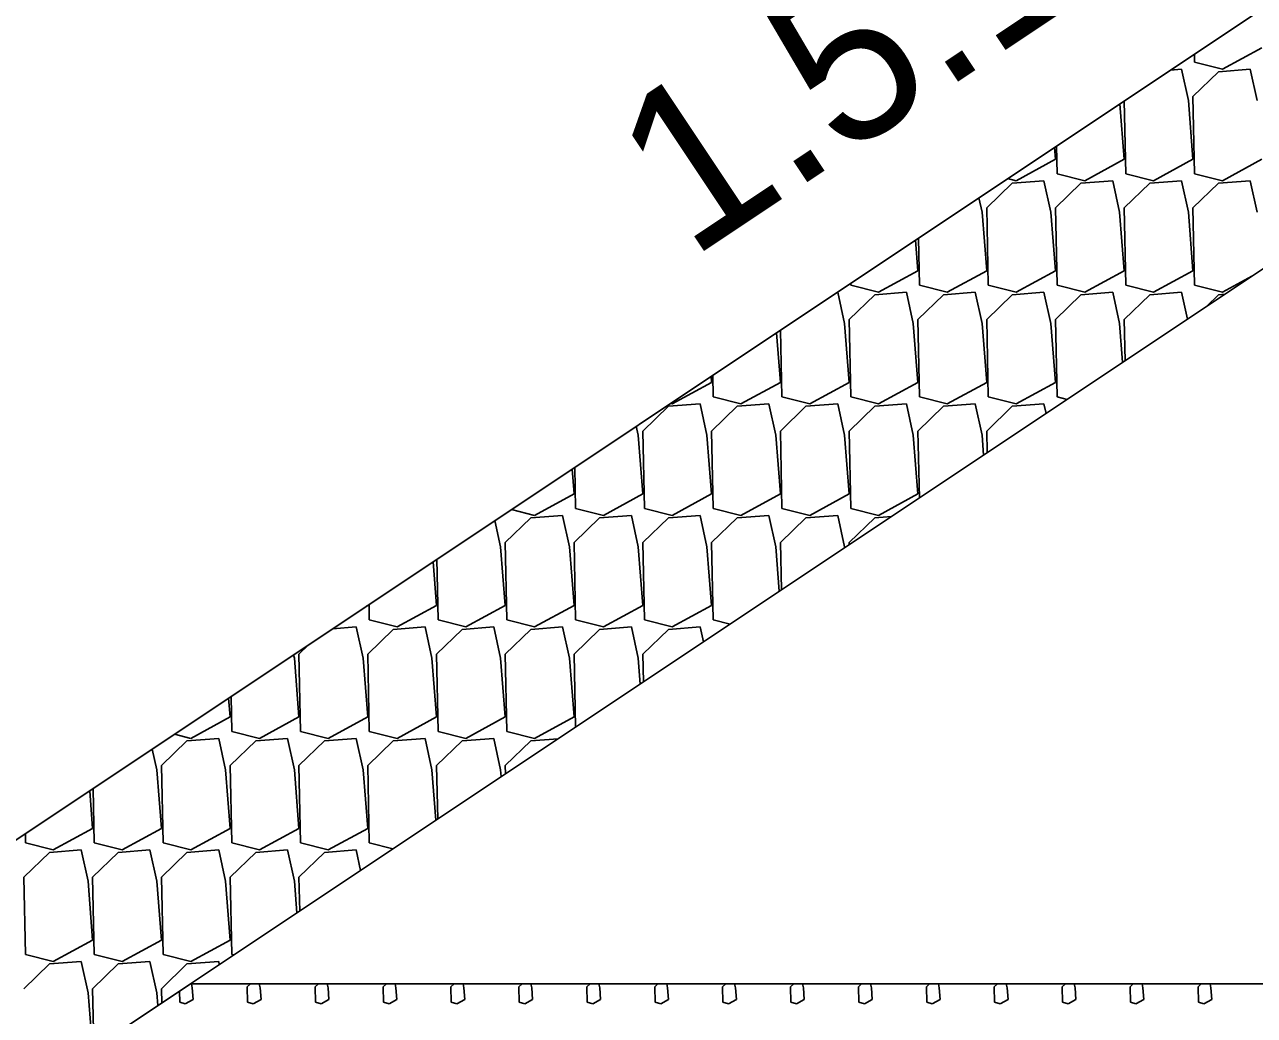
# Model space of a CAD drawing. Extents: x -26 to 4903, y -1010 to 9587.
# Drawn here: x 84.12 to 95.48, y 6004.71 to 6013.85 of the extents above; entities that cross this region are included whole.
import ezdxf

# ---------------------------------------------------------------- set-up
doc = ezdxf.new("R2010")
doc.units = 0
for name, color, linetype in [('Default', 7, 'Continuous'), ('Prop CMT Slope Grass', 7, 'Continuous'), ('Prop XS Class II Rip Rap Ditch Liner', 7, 'Continuous'), ('Prop XS Earthwork Shape', 7, 'Continuous'), ('Prop XS Side Slope Text', 7, 'Continuous')]:
    doc.layers.add(name, color=color, linetype=linetype)

msp = doc.modelspace()

# ---------------------------------------------------------------- linework, layer by layer
at = {"layer": 'Default'}
msp.add_line((106.5, 6021.299), (79.06, 6003.006), dxfattribs=at)
at = {"layer": 'Prop CMT Slope Grass'}
for p, q in [((110.131, 6021.316), (85.657, 6005)), ((85.657, 6005), (102.865, 6005))]:
    msp.add_line(p, q, dxfattribs=at)
at = {"layer": 'Prop XS Class II Rip Rap Ditch Liner'}
for p, q in [((79.06, 6003.006), (106.63, 6021.386)), ((95.183, 6013.443), (95.546, 6013.641)), ((94.925, 6013.582), (94.927, 6013.507)), ((94.805, 6013.443), (94.704, 6013.435)), ((94.869, 6013.153), (94.805, 6013.443)), ((95.147, 6013.42), (94.911, 6013.191)), ((94.927, 6013.507), (95.183, 6013.443)), ((95.44, 6013.443), (95.147, 6013.42)), ((95.504, 6013.153), (95.44, 6013.443)), ((94.911, 6013.191), (94.927, 6012.478)), ((94.276, 6012.611), (94.236, 6013.123)), ((94.277, 6013.151), (94.292, 6012.478)), ((94.911, 6012.611), (94.869, 6013.153)), ((93.651, 6012.733), (93.657, 6012.478)), ((93.641, 6012.611), (93.633, 6012.721)), ((93.278, 6012.413), (93.641, 6012.611)), ((93.913, 6012.413), (94.276, 6012.611)), ((94.548, 6012.413), (94.911, 6012.611)), ((95.183, 6012.413), (95.546, 6012.611)), ((93.242, 6012.39), (93.007, 6012.162)), ((93.2, 6012.433), (93.278, 6012.413)), ((93.535, 6012.413), (93.242, 6012.39)), ((93.599, 6012.124), (93.535, 6012.413)), ((93.877, 6012.39), (93.641, 6012.162)), ((93.657, 6012.478), (93.913, 6012.413)), ((94.17, 6012.413), (93.877, 6012.39)), ((94.234, 6012.124), (94.17, 6012.413)), ((94.512, 6012.39), (94.276, 6012.162)), ((94.292, 6012.478), (94.548, 6012.413)), ((94.805, 6012.413), (94.512, 6012.39)), ((94.869, 6012.124), (94.805, 6012.413)), ((95.147, 6012.39), (94.911, 6012.162)), ((94.927, 6012.478), (95.183, 6012.413)), ((95.44, 6012.413), (95.147, 6012.39)), ((95.504, 6012.124), (95.44, 6012.413)), ((92.964, 6012.124), (92.935, 6012.256)), ((93.007, 6012.162), (93.022, 6011.448)), ((93.641, 6012.162), (93.657, 6011.448)), ((94.276, 6012.162), (94.292, 6011.448)), ((94.911, 6012.162), (94.927, 6011.448)), ((93.007, 6011.581), (92.964, 6012.124)), ((93.641, 6011.581), (93.599, 6012.124)), ((94.276, 6011.581), (94.234, 6012.124)), ((94.911, 6011.581), (94.869, 6012.124)), ((92.372, 6011.581), (92.349, 6011.865)), ((92.378, 6011.884), (92.387, 6011.448)), ((92.008, 6011.384), (92.372, 6011.581)), ((92.643, 6011.384), (93.007, 6011.581)), ((93.278, 6011.384), (93.641, 6011.581)), ((93.913, 6011.384), (94.276, 6011.581)), ((94.548, 6011.384), (94.911, 6011.581)), ((95.183, 6011.384), (95.454, 6011.531)), ((91.631, 6011.384), (91.626, 6011.383)), ((91.694, 6011.094), (91.631, 6011.384)), ((91.752, 6011.467), (91.752, 6011.448)), ((91.752, 6011.448), (92.008, 6011.384)), ((92.265, 6011.384), (91.973, 6011.361)), ((92.329, 6011.094), (92.265, 6011.384)), ((92.387, 6011.448), (92.643, 6011.384)), ((92.9, 6011.384), (92.608, 6011.361)), ((92.964, 6011.094), (92.9, 6011.384)), ((93.022, 6011.448), (93.278, 6011.384)), ((93.535, 6011.384), (93.242, 6011.361)), ((93.599, 6011.094), (93.535, 6011.384)), ((93.657, 6011.448), (93.913, 6011.384)), ((94.17, 6011.384), (93.877, 6011.361)), ((94.234, 6011.094), (94.17, 6011.384)), ((94.292, 6011.448), (94.548, 6011.384)), ((94.805, 6011.384), (94.512, 6011.361)), ((94.86, 6011.135), (94.805, 6011.384)), ((94.927, 6011.448), (95.183, 6011.384)), ((95.205, 6011.365), (95.147, 6011.361)), ((91.973, 6011.361), (91.737, 6011.132)), ((92.608, 6011.361), (92.372, 6011.132)), ((93.242, 6011.361), (93.007, 6011.132)), ((93.877, 6011.361), (93.641, 6011.132)), ((94.512, 6011.361), (94.276, 6011.132)), ((95.147, 6011.361), (95.036, 6011.252)), ((91.104, 6011.035), (91.117, 6010.418)), ((91.737, 6010.552), (91.694, 6011.094)), ((91.737, 6011.132), (91.752, 6010.418)), ((92.372, 6010.552), (92.329, 6011.094)), ((92.372, 6011.132), (92.387, 6010.418)), ((93.007, 6010.552), (92.964, 6011.094)), ((93.007, 6011.132), (93.022, 6010.418)), ((93.641, 6010.552), (93.599, 6011.094)), ((93.641, 6011.132), (93.657, 6010.418)), ((94.262, 6010.737), (94.234, 6011.094)), ((94.276, 6011.132), (94.285, 6010.752)), ((91.102, 6010.552), (91.066, 6011.01)), ((90.467, 6010.552), (90.462, 6010.607)), ((90.478, 6010.618), (90.482, 6010.418)), ((90.103, 6010.354), (90.467, 6010.552)), ((90.738, 6010.354), (91.102, 6010.552)), ((91.373, 6010.354), (91.737, 6010.552)), ((92.008, 6010.354), (92.372, 6010.552)), ((92.643, 6010.354), (93.007, 6010.552)), ((93.278, 6010.354), (93.641, 6010.552)), ((90.361, 6010.354), (90.068, 6010.331)), ((90.088, 6010.358), (90.103, 6010.354)), ((90.424, 6010.064), (90.361, 6010.354)), ((90.482, 6010.418), (90.738, 6010.354)), ((90.996, 6010.354), (90.703, 6010.331)), ((91.059, 6010.064), (90.996, 6010.354)), ((91.117, 6010.418), (91.373, 6010.354)), ((91.631, 6010.354), (91.338, 6010.331)), ((91.694, 6010.064), (91.631, 6010.354)), ((91.752, 6010.418), (92.008, 6010.354)), ((92.265, 6010.354), (91.973, 6010.331)), ((92.329, 6010.064), (92.265, 6010.354)), ((92.387, 6010.418), (92.643, 6010.354)), ((92.9, 6010.354), (92.608, 6010.331)), ((92.964, 6010.064), (92.9, 6010.354)), ((93.022, 6010.418), (93.278, 6010.354)), ((93.535, 6010.354), (93.242, 6010.331)), ((93.555, 6010.265), (93.535, 6010.354)), ((93.657, 6010.418), (93.75, 6010.395)), ((90.068, 6010.331), (89.832, 6010.102)), ((90.703, 6010.331), (90.467, 6010.102)), ((91.338, 6010.331), (91.102, 6010.102)), ((91.973, 6010.331), (91.737, 6010.102)), ((92.608, 6010.331), (92.372, 6010.102)), ((93.242, 6010.331), (93.007, 6010.102)), ((89.789, 6010.064), (89.771, 6010.146)), ((89.832, 6009.522), (89.789, 6010.064)), ((89.832, 6010.102), (89.847, 6009.389)), ((90.467, 6009.522), (90.424, 6010.064)), ((90.467, 6010.102), (90.482, 6009.389)), ((91.102, 6009.522), (91.059, 6010.064)), ((91.102, 6010.102), (91.117, 6009.389)), ((91.737, 6009.522), (91.694, 6010.064)), ((91.737, 6010.102), (91.752, 6009.389)), ((92.372, 6009.522), (92.329, 6010.064)), ((92.372, 6010.102), (92.385, 6009.485)), ((92.978, 6009.881), (92.964, 6010.064)), ((93.007, 6010.102), (93.011, 6009.903)), ((89.197, 6009.522), (89.179, 6009.752)), ((89.204, 6009.768), (89.212, 6009.389)), ((88.833, 6009.324), (89.197, 6009.522)), ((89.468, 6009.324), (89.832, 6009.522)), ((90.103, 6009.324), (90.467, 6009.522)), ((90.738, 6009.324), (91.102, 6009.522)), ((91.373, 6009.324), (91.737, 6009.522)), ((92.008, 6009.324), (92.372, 6009.522)), ((88.619, 6009.378), (88.833, 6009.324)), ((89.091, 6009.324), (88.798, 6009.301)), ((89.154, 6009.035), (89.091, 6009.324)), ((89.212, 6009.389), (89.468, 6009.324)), ((89.726, 6009.324), (89.433, 6009.301)), ((89.789, 6009.035), (89.726, 6009.324)), ((89.847, 6009.389), (90.103, 6009.324)), ((90.361, 6009.324), (90.068, 6009.301)), ((90.424, 6009.035), (90.361, 6009.324)), ((90.482, 6009.389), (90.738, 6009.324)), ((90.996, 6009.324), (90.703, 6009.301)), ((91.059, 6009.035), (90.996, 6009.324)), ((91.117, 6009.389), (91.373, 6009.324)), ((91.631, 6009.324), (91.338, 6009.301)), ((91.694, 6009.035), (91.631, 6009.324)), ((91.752, 6009.389), (92.008, 6009.324)), ((88.519, 6009.035), (88.466, 6009.277)), ((88.798, 6009.301), (88.562, 6009.073)), ((89.433, 6009.301), (89.197, 6009.073)), ((90.068, 6009.301), (89.832, 6009.073)), ((90.703, 6009.301), (90.467, 6009.073)), ((91.338, 6009.301), (91.102, 6009.073)), ((91.973, 6009.301), (91.737, 6009.073)), ((92.127, 6009.314), (91.973, 6009.301)), ((88.562, 6008.493), (88.519, 6009.035)), ((88.562, 6009.073), (88.577, 6008.359)), ((89.197, 6008.493), (89.154, 6009.035)), ((89.197, 6009.073), (89.212, 6008.359)), ((89.832, 6008.493), (89.789, 6009.035)), ((89.832, 6009.073), (89.847, 6008.359)), ((90.467, 6008.493), (90.424, 6009.035)), ((90.467, 6009.073), (90.482, 6008.359)), ((91.091, 6008.623), (91.059, 6009.035)), ((91.102, 6009.073), (91.111, 6008.636)), ((91.695, 6009.025), (91.694, 6009.035)), ((91.737, 6009.073), (91.737, 6009.053)), ((87.927, 6008.493), (87.895, 6008.896)), ((87.93, 6008.919), (87.942, 6008.359)), ((87.283, 6008.488), (87.292, 6008.493)), ((87.292, 6008.493), (87.292, 6008.494)), ((87.304, 6008.502), (87.307, 6008.359)), ((87.563, 6008.295), (87.927, 6008.493)), ((88.198, 6008.295), (88.562, 6008.493)), ((88.833, 6008.295), (89.197, 6008.493)), ((89.468, 6008.295), (89.832, 6008.493)), ((90.103, 6008.295), (90.467, 6008.493)), ((87.307, 6008.359), (87.563, 6008.295)), ((87.942, 6008.359), (88.198, 6008.295)), ((88.577, 6008.359), (88.833, 6008.295)), ((89.212, 6008.359), (89.468, 6008.295)), ((89.847, 6008.359), (90.103, 6008.295)), ((90.482, 6008.359), (90.637, 6008.32)), ((87.186, 6008.295), (86.968, 6008.278)), ((87.249, 6008.005), (87.186, 6008.295)), ((87.528, 6008.272), (87.292, 6008.043)), ((87.821, 6008.295), (87.528, 6008.272)), ((87.884, 6008.005), (87.821, 6008.295)), ((88.163, 6008.272), (87.927, 6008.043)), ((88.456, 6008.295), (88.163, 6008.272)), ((88.519, 6008.005), (88.456, 6008.295)), ((88.798, 6008.272), (88.562, 6008.043)), ((89.091, 6008.295), (88.798, 6008.272)), ((89.154, 6008.005), (89.091, 6008.295)), ((89.433, 6008.272), (89.197, 6008.043)), ((89.726, 6008.295), (89.433, 6008.272)), ((89.789, 6008.005), (89.726, 6008.295)), ((90.068, 6008.272), (89.832, 6008.043)), ((90.361, 6008.295), (90.068, 6008.272)), ((90.391, 6008.156), (90.361, 6008.295)), ((86.748, 6008.131), (86.657, 6008.043)), ((86.615, 6008.005), (86.607, 6008.037)), ((86.657, 6007.463), (86.615, 6008.005)), ((86.657, 6008.043), (86.673, 6007.33)), ((87.292, 6007.463), (87.249, 6008.005)), ((87.292, 6008.043), (87.307, 6007.33)), ((87.927, 6007.463), (87.884, 6008.005)), ((87.927, 6008.043), (87.942, 6007.33)), ((88.562, 6007.463), (88.519, 6008.005)), ((88.562, 6008.043), (88.577, 6007.33)), ((89.197, 6007.463), (89.154, 6008.005)), ((89.197, 6008.043), (89.211, 6007.37)), ((89.808, 6007.767), (89.789, 6008.005)), ((89.832, 6008.043), (89.837, 6007.787)), ((86.022, 6007.463), (86.008, 6007.638)), ((86.031, 6007.653), (86.038, 6007.33)), ((85.659, 6007.265), (86.022, 6007.463)), ((86.293, 6007.265), (86.657, 6007.463)), ((86.928, 6007.265), (87.292, 6007.463)), ((87.563, 6007.265), (87.927, 6007.463)), ((88.198, 6007.265), (88.562, 6007.463)), ((88.833, 6007.265), (89.197, 6007.463)), ((85.507, 6007.303), (85.659, 6007.265)), ((86.038, 6007.33), (86.293, 6007.265)), ((86.673, 6007.33), (86.928, 6007.265)), ((87.307, 6007.33), (87.563, 6007.265)), ((87.942, 6007.33), (88.198, 6007.265)), ((88.577, 6007.33), (88.833, 6007.265)), ((85.345, 6006.975), (85.303, 6007.167)), ((85.623, 6007.242), (85.387, 6007.014)), ((85.916, 6007.265), (85.623, 6007.242)), ((85.98, 6006.975), (85.916, 6007.265)), ((86.258, 6007.242), (86.022, 6007.014)), ((86.551, 6007.265), (86.258, 6007.242)), ((86.615, 6006.975), (86.551, 6007.265)), ((86.893, 6007.242), (86.657, 6007.014)), ((87.186, 6007.265), (86.893, 6007.242)), ((87.249, 6006.975), (87.186, 6007.265)), ((87.528, 6007.242), (87.292, 6007.014)), ((87.821, 6007.265), (87.528, 6007.242)), ((87.884, 6006.975), (87.821, 6007.265)), ((88.163, 6007.242), (87.927, 6007.014)), ((88.456, 6007.265), (88.163, 6007.242)), ((88.519, 6006.975), (88.456, 6007.265)), ((88.798, 6007.242), (88.562, 6007.014)), ((89.05, 6007.262), (88.798, 6007.242)), ((85.387, 6006.433), (85.345, 6006.975)), ((85.387, 6007.014), (85.403, 6006.3)), ((86.022, 6006.433), (85.98, 6006.975)), ((86.022, 6007.014), (86.038, 6006.3)), ((86.657, 6006.433), (86.615, 6006.975)), ((86.657, 6007.014), (86.673, 6006.3)), ((87.292, 6006.433), (87.249, 6006.975)), ((87.292, 6007.014), (87.307, 6006.3)), ((87.921, 6006.509), (87.884, 6006.975)), ((87.927, 6007.014), (87.938, 6006.52)), ((88.524, 6006.912), (88.519, 6006.975)), ((88.562, 6007.014), (88.564, 6006.938)), ((84.752, 6006.433), (84.725, 6006.782)), ((84.757, 6006.804), (84.768, 6006.3)), ((84.131, 6006.386), (84.133, 6006.3)), ((84.389, 6006.236), (84.752, 6006.433)), ((85.024, 6006.236), (85.387, 6006.433)), ((85.659, 6006.236), (86.022, 6006.433)), ((86.293, 6006.236), (86.657, 6006.433)), ((86.928, 6006.236), (87.292, 6006.433)), ((84.133, 6006.3), (84.389, 6006.236)), ((84.768, 6006.3), (85.024, 6006.236)), ((85.403, 6006.3), (85.659, 6006.236)), ((86.038, 6006.3), (86.293, 6006.236)), ((86.673, 6006.3), (86.928, 6006.236)), ((87.307, 6006.3), (87.525, 6006.245)), ((84.353, 6006.213), (84.117, 6005.984)), ((84.646, 6006.236), (84.353, 6006.213)), ((84.71, 6005.946), (84.646, 6006.236)), ((84.988, 6006.213), (84.752, 6005.984)), ((85.281, 6006.236), (84.988, 6006.213)), ((85.345, 6005.946), (85.281, 6006.236)), ((85.623, 6006.213), (85.387, 6005.984)), ((85.916, 6006.236), (85.623, 6006.213)), ((85.98, 6005.946), (85.916, 6006.236)), ((86.258, 6006.213), (86.022, 6005.984)), ((86.551, 6006.236), (86.258, 6006.213)), ((86.615, 6005.946), (86.551, 6006.236)), ((86.893, 6006.213), (86.657, 6005.984)), ((87.186, 6006.236), (86.893, 6006.213)), ((87.227, 6006.047), (87.186, 6006.236)), ((84.117, 6005.984), (84.133, 6005.27)), ((84.752, 6005.404), (84.71, 6005.946)), ((84.752, 6005.984), (84.768, 6005.27)), ((85.387, 6005.404), (85.345, 6005.946)), ((85.387, 6005.984), (85.403, 6005.27)), ((86.022, 6005.404), (85.98, 6005.946)), ((86.022, 6005.984), (86.038, 6005.27)), ((86.638, 6005.654), (86.615, 6005.946)), ((86.657, 6005.984), (86.664, 6005.671)), ((84.389, 6005.206), (84.752, 6005.404)), ((85.024, 6005.206), (85.387, 6005.404)), ((85.659, 6005.206), (86.022, 6005.404)), ((84.133, 6005.27), (84.389, 6005.206)), ((84.768, 6005.27), (85.024, 6005.206)), ((85.403, 6005.27), (85.659, 6005.206)), ((86.038, 6005.27), (86.056, 6005.266)), ((84.353, 6005.183), (84.117, 6004.954)), ((84.646, 6005.206), (84.353, 6005.183)), ((84.71, 6004.916), (84.646, 6005.206)), ((84.988, 6005.183), (84.752, 6004.954)), ((85.281, 6005.206), (84.988, 6005.183)), ((85.345, 6004.916), (85.281, 6005.206)), ((85.623, 6005.183), (85.387, 6004.954)), ((85.916, 6005.206), (85.623, 6005.183)), ((85.922, 6005.177), (85.916, 6005.206)), ((85.657, 6005), (84.157, 6004)), ((84.751, 6004.396), (84.71, 6004.916)), ((84.752, 6004.954), (84.764, 6004.405)), ((85.354, 6004.798), (85.345, 6004.916)), ((85.387, 6004.954), (85.39, 6004.822)), ((85.554, 6004.932), (85.557, 6004.829)), ((85.657, 6005), (102.865, 6005)), ((85.672, 6004.964), (85.664, 6005)), ((85.68, 6004.856), (85.672, 6004.964)), ((86.21, 6005), (86.18, 6004.972)), ((86.18, 6004.972), (86.183, 6004.829)), ((86.299, 6004.964), (86.291, 6005)), ((86.307, 6004.856), (86.299, 6004.964)), ((86.837, 6005), (86.807, 6004.972)), ((86.807, 6004.972), (86.81, 6004.829)), ((86.926, 6004.964), (86.918, 6005)), ((86.934, 6004.856), (86.926, 6004.964)), ((87.464, 6005), (87.434, 6004.972)), ((87.434, 6004.972), (87.437, 6004.829)), ((87.553, 6004.964), (87.545, 6005)), ((87.561, 6004.856), (87.553, 6004.964)), ((88.091, 6005), (88.061, 6004.972)), ((88.061, 6004.972), (88.064, 6004.829)), ((88.18, 6004.964), (88.172, 6005)), ((88.188, 6004.856), (88.18, 6004.964)), ((88.718, 6005), (88.688, 6004.972)), ((88.688, 6004.972), (88.691, 6004.829)), ((88.807, 6004.964), (88.799, 6005)), ((88.815, 6004.856), (88.807, 6004.964)), ((89.345, 6005), (89.315, 6004.972)), ((89.315, 6004.972), (89.318, 6004.829)), ((89.434, 6004.964), (89.426, 6005)), ((89.442, 6004.856), (89.434, 6004.964)), ((89.972, 6005), (89.942, 6004.972)), ((89.942, 6004.972), (89.945, 6004.829)), ((90.061, 6004.964), (90.053, 6005)), ((90.069, 6004.856), (90.061, 6004.964)), ((90.598, 6005), (90.569, 6004.972)), ((90.569, 6004.972), (90.572, 6004.829)), ((90.688, 6004.964), (90.68, 6005)), ((90.696, 6004.856), (90.688, 6004.964)), ((91.225, 6005), (91.196, 6004.972)), ((91.196, 6004.972), (91.199, 6004.829)), ((91.315, 6004.964), (91.307, 6005)), ((91.323, 6004.856), (91.315, 6004.964)), ((91.852, 6005), (91.823, 6004.972)), ((91.823, 6004.972), (91.826, 6004.829)), ((91.942, 6004.964), (91.934, 6005)), ((91.95, 6004.856), (91.942, 6004.964)), ((92.479, 6005), (92.45, 6004.972)), ((92.45, 6004.972), (92.453, 6004.829)), ((92.569, 6004.964), (92.561, 6005)), ((92.577, 6004.856), (92.569, 6004.964)), ((93.106, 6005), (93.077, 6004.972)), ((93.077, 6004.972), (93.08, 6004.829)), ((93.196, 6004.964), (93.188, 6005)), ((93.204, 6004.856), (93.196, 6004.964)), ((93.733, 6005), (93.704, 6004.972)), ((93.704, 6004.972), (93.707, 6004.829)), ((93.823, 6004.964), (93.815, 6005)), ((93.831, 6004.856), (93.823, 6004.964)), ((94.36, 6005), (94.331, 6004.972)), ((94.331, 6004.972), (94.334, 6004.829)), ((94.45, 6004.964), (94.442, 6005)), ((94.458, 6004.856), (94.45, 6004.964)), ((94.987, 6005), (94.958, 6004.972)), ((94.958, 6004.972), (94.961, 6004.829)), ((95.077, 6004.964), (95.069, 6005)), ((95.085, 6004.856), (95.077, 6004.964)), ((85.557, 6004.829), (85.608, 6004.816)), ((85.608, 6004.816), (85.68, 6004.856)), ((86.183, 6004.829), (86.235, 6004.816)), ((86.235, 6004.816), (86.307, 6004.856)), ((86.81, 6004.829), (86.862, 6004.816)), ((86.862, 6004.816), (86.934, 6004.856)), ((87.437, 6004.829), (87.489, 6004.816)), ((87.489, 6004.816), (87.561, 6004.856)), ((88.064, 6004.829), (88.116, 6004.816)), ((88.116, 6004.816), (88.188, 6004.856)), ((88.691, 6004.829), (88.743, 6004.816)), ((88.743, 6004.816), (88.815, 6004.856)), ((89.318, 6004.829), (89.37, 6004.816)), ((89.37, 6004.816), (89.442, 6004.856)), ((89.945, 6004.829), (89.997, 6004.816)), ((89.997, 6004.816), (90.069, 6004.856)), ((90.572, 6004.829), (90.624, 6004.816)), ((90.624, 6004.816), (90.696, 6004.856)), ((91.199, 6004.829), (91.251, 6004.816)), ((91.251, 6004.816), (91.323, 6004.856)), ((91.826, 6004.829), (91.878, 6004.816)), ((91.878, 6004.816), (91.95, 6004.856)), ((92.453, 6004.829), (92.505, 6004.816)), ((92.505, 6004.816), (92.577, 6004.856)), ((93.08, 6004.829), (93.132, 6004.816)), ((93.132, 6004.816), (93.204, 6004.856)), ((93.707, 6004.829), (93.759, 6004.816)), ((93.759, 6004.816), (93.831, 6004.856)), ((94.334, 6004.829), (94.385, 6004.816)), ((94.385, 6004.816), (94.458, 6004.856)), ((94.961, 6004.829), (95.012, 6004.816)), ((95.012, 6004.816), (95.085, 6004.856))]:
    msp.add_line(p, q, dxfattribs=at)
at = {"layer": 'Prop XS Earthwork Shape'}
msp.add_lwpolyline([(85.657, 6005), (102.865, 6005), (103.15, 6005.049), (104.793, 6005.289), (111.984, 6009.441), (114.308, 6010.812), (115.204, 6011.456), (124.113, 6017.063), (127.004, 6018.905), (127.464, 6019.268), (128.203, 6019.343), (133.247, 6019.869), (127.8, 6019.732), (124.465, 6019.649), (123.057, 6021.057), (110.131, 6021.316)], close=True, dxfattribs=at)

# ---------------------------------------------------------------- texts
at = {"layer": 'Prop XS Side Slope Text'}
msp.add_text('1.5:1', height=1.5, rotation=33.6901, dxfattribs=at).set_placement((90.27, 6011.68))

doc.saveas('drawing.dxf')
